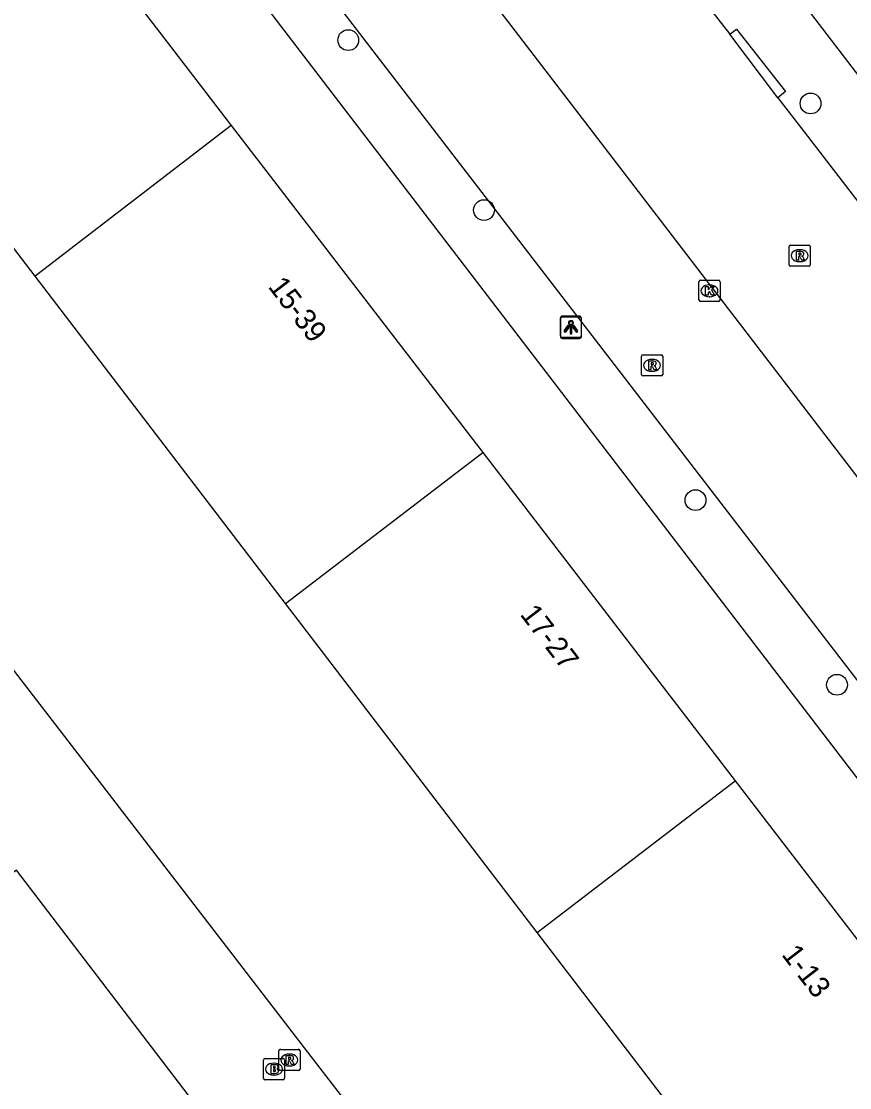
# Model space of a CAD drawing. Extents: x 159353 to 160616, y 385893 to 387321.
# Drawn here: x 160063.3 to 160102.4, y 386665.3 to 386715.5 of the extents above; entities that cross this region are included whole.
import ezdxf

# ---------------------------------------------------------------- set-up
doc = ezdxf.new("R2010")
doc.units = 0
for name, color, linetype in [('IMGEO_Boom', 7, 'Continuous'), ('IMGEO_Brandkraan', 7, 'Continuous'), ('IMGEO_Erf', 7, 'Continuous'), ('IMGEO_Kolk', 7, 'Continuous'), ('IMGEO_Lichtpunt', 7, 'Continuous'), ('IMGEO_Pand', 7, 'Continuous'), ('IMGEO_Pand_nummerreeks', 7, 'Continuous'), ('IMGEO_Rijbaan_lokaal_gesloten', 7, 'Continuous'), ('IMGEO_Rioolput', 7, 'Continuous'), ('IMGEO_Voetpad_open', 7, 'Continuous')]:
    doc.layers.add(name, color=color, linetype=linetype)

msp = doc.modelspace()

# ---------------------------------------------------------------- linework, layer by layer
at = {"layer": 'IMGEO_Boom'}
for centre in [(160078.736, 386714.588), (160100.513, 386711.604), (160085.131, 386706.585), (160095.093, 386692.924), (160101.759, 386684.229)]:
    msp.add_circle(centre, 0.489, dxfattribs=at)
at = {"layer": 'IMGEO_Brandkraan'}
for p, q in [((160074.738, 386665.705), (160074.738, 386666.557)), ((160074.813, 386666.631), (160075.665, 386666.631)), ((160075.226, 386666.411), (160075.251, 386666.411)), ((160075.739, 386666.557), (160075.739, 386665.705)), ((160075.249, 386665.851), (160075.224, 386665.851)), ((160075.665, 386665.631), (160074.813, 386665.631))]:
    msp.add_line(p, q, dxfattribs=at)
for points in [[(160074.738, 386665.705), (160074.738, 386666.557)], [(160074.813, 386666.631), (160075.665, 386666.631)], [(160075.086, 386666.331), (160075.086, 386665.931), (160075.299, 386665.931)], [(160075.317, 386666.331), (160075.086, 386666.331)], [(160075.265, 386666.25), (160075.211, 386666.25), (160075.211, 386666.174)], [(160075.739, 386666.557), (160075.739, 386665.705)], [(160075.211, 386666.174), (160075.264, 386666.174)], [(160075.273, 386666.098), (160075.211, 386666.098), (160075.211, 386666.017)], [(160075.211, 386666.017), (160075.273, 386666.017)], [(160075.665, 386665.631), (160074.813, 386665.631)]]:
    msp.add_lwpolyline(points, dxfattribs=at)
for centre, radius, start, end in [((160074.815, 386666.555), 0.0765, 91.552, 178.448), ((160074.815, 386666.555), 0.0765, 91.552, 178.448), ((160075.266, 386666.212), 0.0379, 267.8285, 90.9355), ((160075.321, 386666.186), 0.145, 59.4692, 91.5367), ((160075.346, 386666.233), 0.0922, 285.5137, 58.1501), ((160075.663, 386666.555), 0.0765, 1.552, 88.448), ((160075.663, 386666.555), 0.0765, 1.552, 88.448), ((160074.815, 386665.707), 0.0765, 181.552, 268.448), ((160074.815, 386665.707), 0.0765, 181.552, 268.448), ((160075.274, 386666.057), 0.0404, 269.8759, 90.5077), ((160075.305, 386666.182), 0.251, 268.6676, 293.5347), ((160075.351, 386666.041), 0.105, 301.3115, 78.989), ((160075.663, 386665.707), 0.0765, 271.552, 358.448), ((160075.663, 386665.707), 0.0765, 271.552, 358.448)]:
    msp.add_arc(centre, radius, start, end, dxfattribs=at)
for centre, major_axis, ratio, start_param, end_param in [((160075.225, 386666.131), (-0.387, 0.002), 0.722429, 4.712389, 7.853982), ((160075.25, 386666.131), (-0.39, 0.002), 0.717154, 1.570796, 4.712389)]:
    msp.add_ellipse(centre, major_axis=major_axis, ratio=ratio, start_param=start_param, end_param=end_param, dxfattribs=at)
at = {"layer": 'IMGEO_Erf'}
msp.add_lwpolyline([(160039.137, 386715.824), (160067.311, 386679.265), (160076.083, 386667.881), (160092.338, 386646.788)], dxfattribs=at)
at = {"layer": 'IMGEO_Kolk'}
for p, q in [((160095.251, 386702.357), (160095.251, 386703.209)), ((160095.326, 386703.283), (160096.178, 386703.283)), ((160095.739, 386703.063), (160095.764, 386703.063)), ((160096.252, 386703.209), (160096.252, 386702.357)), ((160095.762, 386702.503), (160095.737, 386702.503)), ((160096.178, 386702.283), (160095.326, 386702.283))]:
    msp.add_line(p, q, dxfattribs=at)
for points in [[(160095.251, 386702.357), (160095.251, 386703.209)], [(160095.326, 386703.283), (160096.178, 386703.283)], [(160095.572, 386702.983), (160095.695, 386702.983), (160095.695, 386702.832), (160095.825, 386702.983), (160095.989, 386702.983), (160095.843, 386702.832), (160095.996, 386702.583), (160095.844, 386702.583), (160095.759, 386702.747), (160095.695, 386702.68), (160095.695, 386702.583), (160095.572, 386702.583), (160095.572, 386702.983)], [(160096.252, 386703.209), (160096.252, 386702.357)], [(160096.178, 386702.283), (160095.326, 386702.283)]]:
    msp.add_lwpolyline(points, dxfattribs=at)
for centre, start, end in [((160095.328, 386703.207), 91.552, 178.448), ((160095.328, 386703.207), 91.552, 178.448), ((160096.176, 386703.207), 1.552, 88.448), ((160096.176, 386703.207), 1.552, 88.448), ((160095.328, 386702.359), 181.552, 268.448), ((160095.328, 386702.359), 181.552, 268.448), ((160096.176, 386702.359), 271.552, 358.448), ((160096.176, 386702.359), 271.552, 358.448)]:
    msp.add_arc(centre, 0.0765, start, end, dxfattribs=at)
for centre, major_axis, ratio, start_param, end_param in [((160095.738, 386702.783), (-0.387, 0.002), 0.722429, 4.712389, 7.853982), ((160095.763, 386702.783), (-0.39, 0.002), 0.717154, 1.570796, 4.712389)]:
    msp.add_ellipse(centre, major_axis=major_axis, ratio=ratio, start_param=start_param, end_param=end_param, dxfattribs=at)
at = {"layer": 'IMGEO_Lichtpunt'}
for p, q in [((160088.725, 386701.494), (160088.725, 386700.687)), ((160088.725, 386701.494), (160088.725, 386700.687)), ((160088.727, 386701.442), (160088.727, 386700.635)), ((160088.727, 386701.442), (160088.727, 386700.635)), ((160089.627, 386701.589), (160088.819, 386701.589)), ((160089.627, 386701.589), (160088.819, 386701.589)), ((160089.629, 386701.537), (160088.821, 386701.537)), ((160089.629, 386701.537), (160088.821, 386701.537)), ((160089.721, 386700.687), (160089.721, 386701.494)), ((160089.721, 386700.687), (160089.721, 386701.494)), ((160089.723, 386700.635), (160089.723, 386701.442)), ((160089.723, 386700.635), (160089.723, 386701.442)), ((160088.819, 386700.593), (160089.627, 386700.593)), ((160088.819, 386700.593), (160089.627, 386700.593)), ((160088.821, 386700.541), (160089.629, 386700.541)), ((160088.821, 386700.541), (160089.629, 386700.541))]:
    msp.add_line(p, q, dxfattribs=at)
for points in [[(160089.099, 386701.158), (160089.138, 386701.13), (160088.95, 386700.868), (160088.912, 386700.895), (160089.099, 386701.158)], [(160089.101, 386701.106), (160089.14, 386701.078), (160088.952, 386700.816), (160088.914, 386700.843), (160089.101, 386701.106)], [(160089.201, 386701.11), (160089.248, 386701.11), (160089.248, 386700.788), (160089.201, 386700.788), (160089.201, 386701.11)], [(160089.203, 386701.058), (160089.25, 386701.058), (160089.25, 386700.736), (160089.203, 386700.736), (160089.203, 386701.058)], [(160089.311, 386701.13), (160089.349, 386701.157), (160089.536, 386700.895), (160089.497, 386700.867), (160089.311, 386701.13)], [(160089.313, 386701.078), (160089.351, 386701.105), (160089.538, 386700.843), (160089.499, 386700.815), (160089.313, 386701.078)]]:
    msp.add_lwpolyline(points, dxfattribs=at)
for centre in [(160089.224, 386701.292), (160089.226, 386701.24)]:
    msp.add_circle(centre, 0.0994, dxfattribs=at)
for centre, start, end in [((160088.819, 386701.494), 90, 180), ((160088.819, 386701.494), 90, 180), ((160088.821, 386701.442), 90, 180), ((160088.821, 386701.442), 90, 180), ((160089.627, 386701.494), 0, 90), ((160089.627, 386701.494), 0, 90), ((160089.629, 386701.442), 0, 90), ((160089.629, 386701.442), 0, 90), ((160088.819, 386700.687), 180, 270), ((160088.819, 386700.687), 180, 270), ((160088.821, 386700.635), 180, 270), ((160088.821, 386700.635), 180, 270), ((160089.627, 386700.687), 270, 0), ((160089.627, 386700.687), 270, 360), ((160089.629, 386700.635), 270, 0), ((160089.629, 386700.635), 270, 360)]:
    msp.add_arc(centre, 0.0946, start, end, dxfattribs=at)
at = {"layer": 'IMGEO_Pand'}
for points in [[(160063.982, 386703.473), (160052.108, 386718.984), (160061.302, 386726.068), (160073.224, 386710.566)], [(160073.224, 386710.566), (160063.982, 386703.473)], [(160073.224, 386710.566), (160085.069, 386695.164)], [(160063.105, 386675.496), (160062.377, 386674.949), (160058.387, 386680.175), (160051.478, 386689.222), (160052.83, 386690.214), (160040.076, 386706.907), (160039.456, 386707.709), (160022.996, 386695.106), (160033.286, 386681.659), (160033.833, 386680.943), (160028.331, 386676.738), (160027.784, 386677.453), (160007.728, 386662.124), (160020.206, 386645.767), (160040.26, 386661.103), (160039.721, 386661.808), (160045.473, 386666.189), (160047.482, 386663.552), (160046.759, 386663.001), (160059.737, 386646.066), (160076.073, 386658.525), (160063.105, 386675.496)], [(160075.785, 386688.053), (160063.982, 386703.473)], [(160075.785, 386688.053), (160085.069, 386695.164)], [(160085.069, 386695.164), (160096.957, 386679.706)], [(160087.638, 386672.569), (160075.785, 386688.053)], [(160096.957, 386679.706), (160108.81, 386664.293), (160099.47, 386657.111), (160087.638, 386672.569)], [(160087.638, 386672.569), (160096.957, 386679.706)]]:
    msp.add_lwpolyline(points, dxfattribs=at)
at = {"layer": 'IMGEO_Rijbaan_lokaal_gesloten'}
for points in [[(160118.433, 386673.546), (160072.547, 386733.359)], [(160093.038, 386719.582), (160096.713, 386714.867)], [(160098.979, 386711.863), (160096.713, 386714.867)], [(160098.979, 386711.863), (160100.211, 386710.261), (160105.151, 386703.841), (160124.261, 386679.003)]]:
    msp.add_lwpolyline(points, dxfattribs=at)
at = {"layer": 'IMGEO_Rioolput'}
for p, q in [((160099.501, 386704.013), (160099.501, 386704.865)), ((160099.576, 386704.939), (160100.428, 386704.939)), ((160100.502, 386704.865), (160100.502, 386704.013)), ((160099.989, 386704.719), (160100.014, 386704.719)), ((160100.428, 386703.939), (160099.576, 386703.939)), ((160100.012, 386704.159), (160099.987, 386704.159)), ((160092.546, 386698.848), (160092.546, 386699.7)), ((160092.621, 386699.774), (160093.473, 386699.774)), ((160093.034, 386699.554), (160093.059, 386699.554)), ((160093.547, 386699.7), (160093.547, 386698.848)), ((160093.057, 386698.994), (160093.032, 386698.994)), ((160093.473, 386698.774), (160092.621, 386698.774)), ((160075.463, 386666.137), (160075.463, 386666.989)), ((160075.538, 386667.063), (160076.39, 386667.063)), ((160075.951, 386666.843), (160075.976, 386666.843)), ((160076.464, 386666.989), (160076.464, 386666.137)), ((160075.974, 386666.283), (160075.949, 386666.283)), ((160076.39, 386666.063), (160075.538, 386666.063))]:
    msp.add_line(p, q, dxfattribs=at)
for points in [[(160099.501, 386704.013), (160099.501, 386704.865)], [(160099.576, 386704.939), (160100.428, 386704.939)], [(160100.502, 386704.865), (160100.502, 386704.013)], [(160100.09, 386704.637), (160099.838, 386704.639), (160099.838, 386704.239)], [(160099.838, 386704.239), (160099.962, 386704.239), (160099.962, 386704.401), (160099.973, 386704.401)], [(160100.016, 386704.558), (160099.962, 386704.558), (160099.962, 386704.477)], [(160099.962, 386704.477), (160100.014, 386704.477)], [(160100.02, 386704.372), (160100.091, 386704.239), (160100.231, 386704.239), (160100.166, 386704.365)], [(160100.428, 386703.939), (160099.576, 386703.939)], [(160092.546, 386698.848), (160092.546, 386699.7)], [(160092.621, 386699.774), (160093.473, 386699.774)], [(160093.135, 386699.472), (160092.883, 386699.474), (160092.883, 386699.074)], [(160093.061, 386699.393), (160093.007, 386699.393), (160093.007, 386699.312)], [(160093.547, 386699.7), (160093.547, 386698.848)], [(160092.883, 386699.074), (160093.007, 386699.074), (160093.007, 386699.236), (160093.018, 386699.236)], [(160093.007, 386699.312), (160093.059, 386699.312)], [(160093.065, 386699.207), (160093.136, 386699.074), (160093.276, 386699.074), (160093.211, 386699.2)], [(160093.473, 386698.774), (160092.621, 386698.774)], [(160075.463, 386666.137), (160075.463, 386666.989)], [(160075.538, 386667.063), (160076.39, 386667.063)], [(160076.052, 386666.761), (160075.8, 386666.763), (160075.8, 386666.363)], [(160075.978, 386666.682), (160075.924, 386666.682), (160075.924, 386666.601)], [(160076.464, 386666.989), (160076.464, 386666.137)], [(160075.8, 386666.363), (160075.924, 386666.363), (160075.924, 386666.525), (160075.935, 386666.525)], [(160075.924, 386666.601), (160075.976, 386666.601)], [(160075.982, 386666.496), (160076.053, 386666.363), (160076.193, 386666.363), (160076.128, 386666.489)], [(160076.39, 386666.063), (160075.538, 386666.063)]]:
    msp.add_lwpolyline(points, dxfattribs=at)
for centre, radius, start, end in [((160099.578, 386704.863), 0.0765, 91.552, 178.448), ((160099.578, 386704.863), 0.0765, 91.552, 178.448), ((160100.426, 386704.863), 0.0765, 1.552, 88.448), ((160100.426, 386704.863), 0.0765, 1.552, 88.448), ((160099.972, 386704.348), 0.0533, 26.0293, 88.6989), ((160099.998, 386704.666), 0.19, 274.7715, 282.9687), ((160100.022, 386704.462), 0.0964, 77.0061, 93.1865), ((160100.036, 386704.519), 0.0378, 276.6634, 79.6772), ((160100.089, 386704.527), 0.109, 350.3612, 89.416), ((160100.087, 386704.527), 0.112, 277.5842, 350.9817), ((160100.071, 386704.312), 0.108, 29.5134, 73.7905), ((160099.578, 386704.015), 0.0765, 181.552, 268.448), ((160099.578, 386704.015), 0.0765, 181.552, 268.448), ((160100.426, 386704.015), 0.0765, 271.552, 358.448), ((160100.426, 386704.015), 0.0765, 271.552, 358.448), ((160092.623, 386699.698), 0.0765, 91.552, 178.448), ((160092.623, 386699.698), 0.0765, 91.552, 178.448), ((160093.067, 386699.297), 0.0964, 77.0061, 93.1865), ((160093.081, 386699.354), 0.0378, 276.6634, 79.6772), ((160093.134, 386699.362), 0.109, 350.3612, 89.416), ((160093.132, 386699.362), 0.112, 277.5842, 350.9817), ((160093.471, 386699.698), 0.0765, 1.552, 88.448), ((160093.471, 386699.698), 0.0765, 1.552, 88.448), ((160092.623, 386698.85), 0.0765, 181.552, 268.448), ((160092.623, 386698.85), 0.0765, 181.552, 268.448), ((160093.017, 386699.183), 0.0533, 26.0293, 88.6989), ((160093.043, 386699.501), 0.19, 274.7715, 282.9687), ((160093.116, 386699.147), 0.108, 29.5134, 73.7905), ((160093.471, 386698.85), 0.0765, 271.552, 358.448), ((160093.471, 386698.85), 0.0765, 271.552, 358.448), ((160075.54, 386666.987), 0.0765, 91.552, 178.448), ((160075.54, 386666.987), 0.0765, 91.552, 178.448), ((160075.984, 386666.586), 0.0964, 77.0061, 93.1865), ((160075.998, 386666.643), 0.0378, 276.6634, 79.6772), ((160076.051, 386666.651), 0.109, 350.3612, 89.416), ((160076.388, 386666.987), 0.0765, 1.552, 88.448), ((160076.388, 386666.987), 0.0765, 1.552, 88.448), ((160075.934, 386666.472), 0.0533, 26.0293, 88.6989), ((160075.96, 386666.79), 0.19, 274.7715, 282.9687), ((160076.049, 386666.651), 0.112, 277.5842, 350.9817), ((160076.033, 386666.436), 0.108, 29.5134, 73.7905), ((160075.54, 386666.139), 0.0765, 181.552, 268.448), ((160075.54, 386666.139), 0.0765, 181.552, 268.448), ((160076.388, 386666.139), 0.0765, 271.552, 358.448), ((160076.388, 386666.139), 0.0765, 271.552, 358.448)]:
    msp.add_arc(centre, radius, start, end, dxfattribs=at)
for centre, major_axis, ratio, start_param, end_param in [((160099.988, 386704.439), (-0.387, 0.002), 0.722429, 4.712389, 7.853982), ((160100.013, 386704.439), (-0.39, 0.002), 0.717154, 1.570796, 4.712389), ((160093.033, 386699.274), (-0.387, 0.002), 0.722429, 4.712389, 7.853982), ((160093.058, 386699.274), (-0.39, 0.002), 0.717154, 1.570796, 4.712389), ((160075.95, 386666.563), (-0.387, 0.002), 0.722429, 4.712389, 7.853982), ((160075.975, 386666.563), (-0.39, 0.002), 0.717154, 1.570796, 4.712389)]:
    msp.add_ellipse(centre, major_axis=major_axis, ratio=ratio, start_param=start_param, end_param=end_param, dxfattribs=at)
at = {"layer": 'IMGEO_Voetpad_open'}
for points in [[(160079.018, 386743.941), (160102.817, 386712.846), (160103.104, 386712.468), (160105.781, 386708.951)], [(160113.509, 386665.753), (160063.564, 386730.931)], [(160115.744, 386673.923), (160112.641, 386671.549), (160069.164, 386728.05), (160072.194, 386730.412)], [(160096.713, 386714.867), (160097.019, 386715.102), (160099.325, 386712.164), (160098.979, 386711.863)]]:
    msp.add_lwpolyline(points, dxfattribs=at)

# ---------------------------------------------------------------- texts
at = {"layer": 'IMGEO_Pand_nummerreeks'}
for s, p in [('15-39', (160074.926, 386702.972)), ('17-27', (160086.794, 386687.54)), ('1-13', (160099.113, 386671.522))]:
    msp.add_text(s, height=1, rotation=307.562, dxfattribs=at).set_placement(p)

doc.saveas('drawing.dxf')
